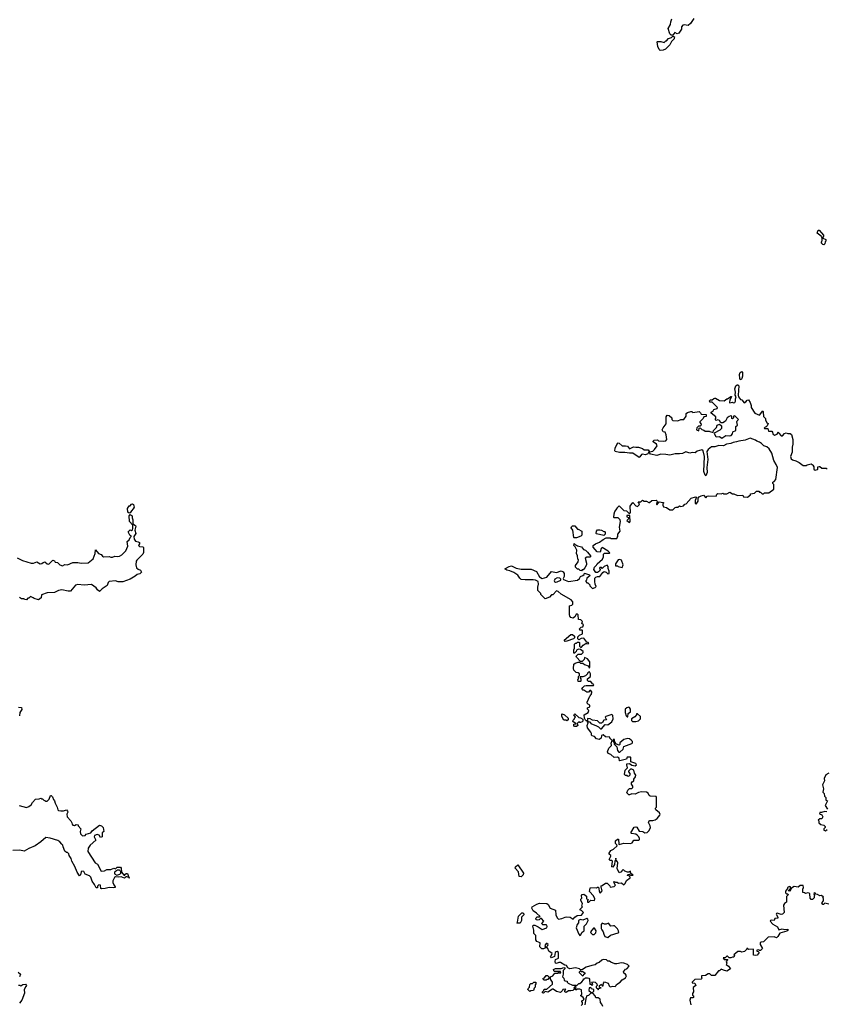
# Model space of a CAD drawing. Extents: x 2494118 to 2687960, y 757339 to 915227.
# Tile 257 of 364: x 2569651 to 2579695, y 882561 to 894822. Entities that reach past the tile are written whole.
import ezdxf

# ---------------------------------------------------------------- set-up
doc = ezdxf.new("R2010")
doc.units = 0

msp = doc.modelspace()

# ---------------------------------------------------------------- linework, layer by layer
at = {"layer": '0CON20XD'}
for points in [[(2578044, 894836), (2578005, 894777), (2577975, 894752), (2577925, 894758), (2577907, 894753), (2577892, 894735), (2577890, 894705), (2577860, 894655), (2577837, 894647), (2577808, 894662), (2577785, 894630), (2577765, 894630), (2577745, 894648), (2577726, 894714), (2577757, 894763), (2577759, 894795), (2577771, 894835)], [(2577628, 894438), (2577615, 894450), (2577598, 894488), (2577590, 894545), (2577595, 894550), (2577635, 894550), (2577675, 894540), (2577695, 894560), (2577705, 894560), (2577732, 894588), (2577768, 894602), (2577782, 894618), (2577805, 894610), (2577810, 894605), (2577800, 894595), (2577800, 894585), (2577769, 894551), (2577745, 894508), (2577693, 894457), (2577665, 894442), (2577628, 894438)], [(2579665, 892020), (2579652, 892022), (2579630, 892045), (2579640, 892055), (2579642, 892075), (2579642, 892102), (2579630, 892125), (2579580, 892165), (2579595, 892200), (2579605, 892200), (2579658, 892138), (2579660, 892125), (2579650, 892115), (2579652, 892102), (2579690, 892085), (2579690, 892065), (2579680, 892055), (2579677, 892033), (2579665, 892020)], [(2578635, 890339), (2578625, 890340), (2578619, 890355), (2578615, 890405), (2578621, 890429), (2578645, 890441), (2578652, 890432), (2578652, 890385), (2578645, 890355), (2578635, 890339)], [(2578580, 889815), (2578583, 889827), (2578600, 889845), (2578555, 889890), (2578540, 889885), (2578540, 889865), (2578525, 889850), (2578520, 889855), (2578520, 889885), (2578505, 889890), (2578485, 889882), (2578461, 889865), (2578438, 889822), (2578405, 889801), (2578383, 889803), (2578365, 889833), (2578345, 889838), (2578322, 889832), (2578310, 889845), (2578320, 889855), (2578320, 889875), (2578262, 889922), (2578260, 889935), (2578285, 889952), (2578295, 889968), (2578335, 889980), (2578340, 889995), (2578275, 890060), (2578245, 890060), (2578242, 890075), (2578255, 890090), (2578275, 890090), (2578293, 890107), (2578305, 890110), (2578315, 890110), (2578365, 890080), (2578425, 890078), (2578455, 890100), (2578465, 890100), (2578505, 890132), (2578515, 890130), (2578516, 890124), (2578493, 890087), (2578490, 890055), (2578495, 890050), (2578525, 890060), (2578535, 890050), (2578555, 890054), (2578565, 890070), (2578563, 890103), (2578571, 890125), (2578561, 890145), (2578564, 890185), (2578556, 890225), (2578568, 890265), (2578583, 890277), (2578595, 890277), (2578604, 890264), (2578596, 890145), (2578602, 890125), (2578625, 890092), (2578645, 890090), (2578672, 890052), (2578695, 890062), (2578710, 890085), (2578725, 890090), (2578748, 890055), (2578759, 890019), (2578758, 889995), (2578803, 889923), (2578865, 889898), (2578905, 889950), (2578910, 889945), (2578908, 889935), (2578913, 889883), (2578937, 889857), (2578938, 889838), (2578953, 889803), (2578970, 889795), (2578960, 889765), (2578948, 889752), (2578935, 889750), (2578920, 889735), (2578925, 889730), (2578965, 889730), (2578975, 889700), (2579017, 889697), (2579027, 889687), (2579030, 889665), (2579048, 889648), (2579085, 889660), (2579095, 889690), (2579102, 889672), (2579135, 889640), (2579148, 889642), (2579175, 889670), (2579195, 889678), (2579218, 889668), (2579245, 889670), (2579260, 889655), (2579277, 889595), (2579279, 889535), (2579269, 889501), (2579269, 889435), (2579250, 889385), (2579257, 889355), (2579275, 889341), (2579315, 889330), (2579358, 889308), (2579405, 889270), (2579445, 889270), (2579455, 889280), (2579505, 889290), (2579530, 889275), (2579530, 889265), (2579540, 889255), (2579540, 889225), (2579555, 889212), (2579585, 889220), (2579590, 889225), (2579590, 889255), (2579605, 889260), (2579615, 889260), (2579638, 889238), (2579695, 889238), (2579705, 889230)], [(2576698, 886098), (2576683, 886123), (2576680, 886165), (2576728, 886195), (2576738, 886218), (2576720, 886235), (2576720, 886255), (2576750, 886265), (2576750, 886285), (2576720, 886305), (2576718, 886325), (2576752, 886398), (2576760, 886405), (2576760, 886415), (2576770, 886425), (2576772, 886438), (2576780, 886445), (2576765, 886470), (2576752, 886468), (2576735, 886450), (2576715, 886450), (2576675, 886472), (2576663, 886473), (2576652, 886485), (2576662, 886508), (2576685, 886528), (2576705, 886532), (2576795, 886530), (2576800, 886545), (2576782, 886552), (2576765, 886580), (2576735, 886580), (2576720, 886595), (2576720, 886615), (2576760, 886645), (2576760, 886675), (2576745, 886700), (2576732, 886698), (2576720, 886685), (2576720, 886675), (2576695, 886650), (2576665, 886640), (2576632, 886638), (2576630, 886625), (2576640, 886615), (2576640, 886585), (2576635, 886580), (2576605, 886580), (2576600, 886605), (2576610, 886615), (2576610, 886645), (2576620, 886655), (2576620, 886675), (2576607, 886687), (2576582, 886692), (2576553, 886723), (2576548, 886745), (2576550, 886795), (2576569, 886811), (2576605, 886822), (2576622, 886822), (2576635, 886810), (2576665, 886810), (2576683, 886793), (2576728, 886778), (2576740, 886765), (2576742, 886752), (2576750, 886755), (2576752, 886825), (2576720, 886865), (2576685, 886880), (2576678, 886855), (2576663, 886837), (2576655, 886830), (2576635, 886830), (2576583, 886883), (2576582, 886898), (2576605, 886920), (2576648, 886922), (2576668, 886942), (2576666, 886956), (2576635, 886980), (2576608, 886982), (2576585, 886970), (2576580, 886955), (2576558, 886932), (2576550, 886935), (2576550, 886975), (2576560, 886995), (2576560, 887045), (2576572, 887058), (2576585, 887060), (2576595, 887070), (2576615, 887070), (2576620, 887065), (2576623, 887023), (2576635, 887010), (2576645, 887010), (2576668, 887035), (2576705, 887060), (2576715, 887050), (2576740, 887055), (2576728, 887068), (2576712, 887072), (2576675, 887120), (2576643, 887117), (2576615, 887100), (2576602, 887112), (2576602, 887138), (2576623, 887157), (2576660, 887175), (2576660, 887215), (2576655, 887220), (2576625, 887220), (2576620, 887235), (2576643, 887257), (2576665, 887260), (2576670, 887285), (2576650, 887305), (2576658, 887328), (2576637, 887347), (2576610, 887355), (2576605, 887410), (2576595, 887420), (2576582, 887418), (2576570, 887405), (2576568, 887392), (2576545, 887370), (2576515, 887380), (2576503, 887393), (2576498, 887415), (2576498, 887522), (2576525, 887530), (2576538, 887545), (2576538, 887575), (2576519, 887599), (2576395, 887668), (2576355, 887702), (2576335, 887710), (2576288, 887662), (2576275, 887660), (2576248, 887632), (2576195, 887610), (2576140, 887665), (2576140, 887675), (2576103, 887713), (2576102, 887755), (2576112, 887795), (2576108, 887825), (2576075, 887843), (2576045, 887849), (2575945, 887847), (2575895, 887852), (2575877, 887867), (2575852, 887905), (2575805, 887940), (2575755, 887959), (2575715, 887966), (2575693, 887985), (2575745, 888012), (2575775, 888020), (2575835, 887993), (2575895, 887980), (2576022, 887982), (2576085, 887952), (2576122, 887885), (2576155, 887862), (2576215, 887880), (2576275, 887950), (2576335, 887940), (2576395, 887958), (2576417, 887947), (2576432, 887925), (2576432, 887888), (2576420, 887865), (2576422, 887852), (2576485, 887828), (2576597, 887843), (2576620, 887865), (2576635, 887890), (2576665, 887900), (2576678, 887912), (2576685, 887930), (2576745, 887910), (2576750, 887905), (2576748, 887892), (2576712, 887868), (2576710, 887845), (2576700, 887835), (2576700, 887825), (2576715, 887810), (2576725, 887810), (2576750, 887785), (2576752, 887772), (2576785, 887740), (2576815, 887750), (2576830, 887765), (2576817, 887795), (2576814, 887825), (2576813, 887867), (2576825, 887880), (2576845, 887890), (2576875, 887890), (2576911, 887939), (2576928, 887952), (2576955, 887942), (2576975, 887922), (2576990, 887925), (2576990, 887955), (2576978, 887988), (2576978, 888015), (2576965, 888030), (2576930, 888015), (2576905, 887990), (2576895, 888000), (2576875, 888000), (2576870, 887995), (2576878, 887975), (2576870, 887955), (2576845, 887940), (2576825, 887940), (2576800, 887975), (2576810, 888005), (2576835, 888030), (2576840, 888045), (2576910, 888105), (2576920, 888135), (2576922, 888168), (2576935, 888180), (2576995, 888180), (2577000, 888185), (2576980, 888205), (2576905, 888250), (2576893, 888237), (2576878, 888192), (2576840, 888195), (2576792, 888255), (2576792, 888275), (2576820, 888295), (2576870, 888315), (2576915, 888350), (2576955, 888370), (2577005, 888370), (2577013, 888363), (2577035, 888360), (2577088, 888362), (2577090, 888375), (2577100, 888385), (2577100, 888415), (2577128, 888455), (2577120, 888505), (2577132, 888575), (2577130, 888595), (2577105, 888620), (2577055, 888620), (2577050, 888625), (2577053, 888667), (2577063, 888697), (2577090, 888735), (2577090, 888745), (2577115, 888770), (2577172, 888712), (2577206, 888706), (2577245, 888670), (2577258, 888685), (2577252, 888765), (2577285, 888810), (2577325, 888768), (2577345, 888760), (2577365, 888780), (2577370, 888795), (2577352, 888818), (2577385, 888820), (2577405, 888840), (2577425, 888828), (2577455, 888828), (2577485, 888810), (2577495, 888810), (2577523, 888837), (2577575, 888838), (2577590, 888825), (2577580, 888795), (2577585, 888780), (2577612, 888818), (2577665, 888810), (2577670, 888805), (2577660, 888795), (2577658, 888775), (2577667, 888757), (2577705, 888748), (2577745, 888720), (2577785, 888720), (2577815, 888748), (2577825, 888752), (2577845, 888750), (2577865, 888770), (2577885, 888762), (2577915, 888770), (2577932, 888788), (2577948, 888792), (2578013, 888865), (2578065, 888882), (2578080, 888875), (2578063, 888835), (2578063, 888803), (2578075, 888790), (2578098, 888825), (2578100, 888865), (2578111, 888879), (2578135, 888893), (2578165, 888900), (2578195, 888870), (2578213, 888887), (2578228, 888892), (2578325, 888890), (2578332, 888915), (2578345, 888922), (2578385, 888920), (2578405, 888928), (2578415, 888920), (2578455, 888918), (2578495, 888938), (2578525, 888920), (2578545, 888918), (2578588, 888898), (2578655, 888900), (2578665, 888880), (2578715, 888878), (2578750, 888905), (2578752, 888918), (2578802, 888928), (2578825, 888950), (2578855, 888950), (2578865, 888940), (2578875, 888940), (2578895, 888920), (2578915, 888920), (2578925, 888930), (2578978, 888932), (2579040, 888975), (2579040, 889035), (2579030, 889045), (2579030, 889065), (2579045, 889070), (2579068, 889095), (2579086, 889245), (2579072, 889285), (2579041, 889335), (2579016, 889425), (2578985, 889477), (2578955, 889503), (2578916, 889516), (2578889, 889545), (2578865, 889560), (2578828, 889575), (2578815, 889587), (2578745, 889612), (2578685, 889587), (2578605, 889576), (2578576, 889564), (2578535, 889558), (2578506, 889544), (2578454, 889536), (2578415, 889516), (2578355, 889522), (2578305, 889503), (2578265, 889502), (2578225, 889470), (2578208, 889445), (2578220, 889345), (2578206, 889245), (2578211, 889185), (2578195, 889142), (2578185, 889152), (2578172, 889195), (2578178, 889382), (2578163, 889455), (2578145, 889466), (2578085, 889450), (2578062, 889428), (2578025, 889431), (2577995, 889424), (2577945, 889441), (2577905, 889421), (2577865, 889416), (2577815, 889418), (2577745, 889398), (2577695, 889409), (2577635, 889411), (2577585, 889397), (2577504, 889414), (2577485, 889440), (2577472, 889418), (2577445, 889403), (2577405, 889410), (2577394, 889406), (2577375, 889378), (2577365, 889372), (2577285, 889424), (2577245, 889423), (2577185, 889434), (2577121, 889431), (2577067, 889447), (2577060, 889455), (2577066, 889485), (2577087, 889533), (2577105, 889553), (2577115, 889551), (2577155, 889514), (2577195, 889516), (2577221, 889511), (2577245, 889480), (2577295, 889503), (2577325, 889498), (2577355, 889500), (2577405, 889482), (2577425, 889464), (2577475, 889468), (2577492, 889442), (2577535, 889451), (2577555, 889470), (2577588, 889515), (2577580, 889535), (2577540, 889565), (2577540, 889575), (2577552, 889588), (2577595, 889590), (2577605, 889580), (2577665, 889572), (2577695, 889580), (2577710, 889595), (2577702, 889652), (2577690, 889685), (2577662, 889692), (2577652, 889715), (2577662, 889738), (2577702, 889788), (2577700, 889855), (2577702, 889875), (2577715, 889898), (2577740, 889895), (2577770, 889865), (2577770, 889845), (2577785, 889830), (2577845, 889828), (2577885, 889842), (2577920, 889845), (2577952, 889885), (2577951, 889919), (2577965, 889930), (2578008, 889942), (2578022, 889942), (2578035, 889932), (2578112, 889942), (2578130, 889925), (2578135, 889910), (2578197, 889907), (2578198, 889882), (2578172, 889878), (2578162, 889855), (2578120, 889815), (2578120, 889805), (2578137, 889787), (2578132, 889768), (2578125, 889760), (2578105, 889760), (2578082, 889738), (2578080, 889715), (2578108, 889702), (2578110, 889735), (2578125, 889740), (2578145, 889720), (2578172, 889712), (2578185, 889700), (2578235, 889700), (2578243, 889693), (2578287, 889683), (2578289, 889705), (2578326, 889745), (2578336, 889775), (2578367, 889787), (2578390, 889765), (2578390, 889730), (2578369, 889711), (2578300, 889675), (2578315, 889637), (2578325, 889628), (2578365, 889633), (2578395, 889613), (2578445, 889643), (2578485, 889639), (2578510, 889645), (2578527, 889665), (2578531, 889689), (2578570, 889705), (2578568, 889755), (2578590, 889775), (2578580, 889815)], [(2571015, 888678), (2570999, 888689), (2570994, 888736), (2571015, 888770), (2571025, 888770), (2571045, 888790), (2571055, 888792), (2571068, 888785), (2571076, 888754), (2571065, 888730), (2571042, 888708), (2571025, 888680), (2571015, 888678)], [(2569621, 888121), (2569685, 888087), (2569795, 888053), (2569825, 888053), (2569865, 888070), (2569905, 888048), (2569925, 888050), (2569945, 888063), (2569965, 888070), (2569995, 888048), (2570015, 888042), (2570065, 888092), (2570083, 888083), (2570095, 888068), (2570121, 888061), (2570152, 888032), (2570185, 888020), (2570215, 888038), (2570245, 888033), (2570315, 888064), (2570375, 888064), (2570415, 888054), (2570505, 888057), (2570565, 888110), (2570593, 888175), (2570595, 888220), (2570634, 888174), (2570665, 888162), (2570681, 888141), (2570694, 888134), (2570765, 888137), (2570785, 888128), (2570805, 888128), (2570835, 888143), (2570865, 888138), (2570895, 888140), (2570925, 888158), (2570971, 888209), (2570997, 888265), (2570988, 888325), (2571013, 888347), (2571026, 888374), (2571040, 888385), (2571040, 888395), (2571022, 888405), (2571004, 888445), (2571025, 888468), (2571045, 888463), (2571055, 888470), (2571062, 888488), (2571058, 888528), (2571020, 888575), (2571013, 888645), (2571025, 888660), (2571050, 888645), (2571052, 888618), (2571062, 888595), (2571060, 888545), (2571092, 888525), (2571096, 888515), (2571084, 888465), (2571097, 888425), (2571072, 888385), (2571078, 888355), (2571095, 888327), (2571125, 888322), (2571141, 888311), (2571143, 888295), (2571132, 888275), (2571144, 888264), (2571187, 888257), (2571192, 888245), (2571192, 888188), (2571183, 888167), (2571108, 888092), (2571101, 888079), (2571096, 888035), (2571107, 887995), (2571125, 887978), (2571155, 887968), (2571166, 887944), (2571148, 887922), (2571115, 887914), (2571089, 887891), (2571025, 887854), (2570934, 887824), (2570876, 887824), (2570845, 887834), (2570765, 887827), (2570754, 887816), (2570740, 887775), (2570677, 887735), (2570645, 887702), (2570621, 887721), (2570605, 887748), (2570545, 887789), (2570455, 887780), (2570375, 887789), (2570345, 887779), (2570284, 887706), (2570255, 887704), (2570175, 887723), (2570135, 887714), (2570085, 887690), (2569995, 887684), (2569921, 887659), (2569920, 887625), (2569885, 887600), (2569833, 887613), (2569820, 887625), (2569785, 887638), (2569765, 887620), (2569752, 887618), (2569735, 887600), (2569713, 887603), (2569705, 887610), (2569675, 887610), (2569648, 887628)], [(2577245, 888560), (2577252, 888575), (2577250, 888645), (2577245, 888650), (2577213, 888647), (2577212, 888632), (2577230, 888625), (2577230, 888605), (2577210, 888585), (2577245, 888560)], [(2576555, 888370), (2576550, 888375), (2576537, 888467), (2576520, 888495), (2576522, 888508), (2576535, 888520), (2576565, 888520), (2576595, 888480), (2576605, 888480), (2576650, 888455), (2576650, 888405), (2576637, 888393), (2576585, 888372), (2576555, 888370)], [(2576925, 888400), (2576835, 888420), (2576830, 888425), (2576832, 888455), (2576845, 888468), (2576875, 888470), (2576897, 888467), (2576925, 888450), (2576935, 888450), (2576940, 888445), (2576940, 888415), (2576925, 888400)], [(2576645, 887960), (2576632, 887962), (2576615, 887980), (2576595, 887980), (2576570, 888005), (2576573, 888027), (2576607, 888073), (2576610, 888095), (2576603, 888103), (2576597, 888147), (2576584, 888174), (2576587, 888217), (2576568, 888258), (2576550, 888275), (2576555, 888300), (2576572, 888282), (2576585, 888280), (2576595, 888270), (2576645, 888260), (2576670, 888225), (2576697, 888217), (2576723, 888193), (2576760, 888145), (2576760, 888135), (2576752, 888128), (2576715, 888128), (2576693, 888117), (2576708, 888055), (2576707, 888033), (2576690, 887995), (2576668, 887972), (2576655, 887970), (2576645, 887960)], [(2577155, 888000), (2577167, 888035), (2577145, 888090), (2577125, 888102), (2577104, 888096), (2577072, 888045), (2577072, 888022), (2577095, 888020), (2577103, 888013), (2577155, 888000)], [(2576325, 887820), (2576345, 887822), (2576390, 887845), (2576390, 887855), (2576378, 887868), (2576345, 887870), (2576314, 887856), (2576308, 887835), (2576312, 887825), (2576325, 887820)], [(2576445, 887080), (2576430, 887095), (2576515, 887168), (2576535, 887168), (2576560, 887145), (2576560, 887125), (2576548, 887112), (2576465, 887083), (2576445, 887080)], [(2569635, 886260), (2569675, 886258), (2569679, 886231), (2569653, 886197), (2569647, 886155)], [(2577215, 886140), (2577225, 886142), (2577229, 886181), (2577256, 886205), (2577255, 886238), (2577246, 886256), (2577235, 886260), (2577210, 886255), (2577192, 886235), (2577192, 886195), (2577203, 886153), (2577215, 886140)], [(2576465, 886090), (2576455, 886100), (2576425, 886100), (2576402, 886145), (2576400, 886175), (2576405, 886180), (2576435, 886168), (2576480, 886125), (2576480, 886105), (2576465, 886090)], [(2576565, 886020), (2576552, 886025), (2576552, 886048), (2576580, 886055), (2576540, 886085), (2576542, 886098), (2576560, 886115), (2576560, 886125), (2576570, 886135), (2576550, 886165), (2576565, 886180), (2576612, 886132), (2576635, 886128), (2576662, 886112), (2576662, 886088), (2576655, 886080), (2576635, 886070), (2576625, 886070), (2576615, 886080), (2576592, 886058), (2576600, 886035), (2576585, 886022), (2576565, 886020)], [(2576895, 885990), (2576940, 886045), (2576975, 886042), (2577023, 886077), (2577040, 886115), (2577037, 886157), (2577025, 886170), (2576950, 886145), (2576940, 886135), (2576958, 886102), (2576925, 886100), (2576909, 886071), (2576895, 886062), (2576873, 886063), (2576845, 886090), (2576785, 886100), (2576755, 886118), (2576725, 886120), (2576720, 886115), (2576720, 886090), (2576735, 886080), (2576755, 886080), (2576765, 886060), (2576835, 886030), (2576860, 886015), (2576882, 885992), (2576895, 885990)], [(2577282, 886082), (2577325, 886082), (2577357, 886093), (2577380, 886115), (2577380, 886145), (2577345, 886180), (2577332, 886178), (2577330, 886165), (2577310, 886140), (2577270, 886115), (2577270, 886095), (2577282, 886082)], [(2576650, 882685), (2576645, 882740), (2576625, 882750), (2576595, 882750), (2576585, 882740), (2576572, 882742), (2576570, 882755), (2576580, 882765), (2576575, 882780), (2576565, 882780), (2576552, 882768), (2576560, 882755), (2576537, 882733), (2576515, 882728), (2576485, 882730), (2576455, 882710), (2576440, 882715), (2576440, 882735), (2576450, 882745), (2576445, 882750), (2576413, 882747), (2576410, 882735), (2576385, 882710), (2576335, 882722), (2576295, 882750), (2576285, 882750), (2576227, 882713), (2576195, 882720), (2576175, 882700), (2576160, 882705), (2576160, 882715), (2576178, 882732), (2576182, 882748), (2576215, 882750), (2576287, 882813), (2576287, 882837), (2576260, 882875), (2576260, 882905), (2576290, 882915), (2576315, 882950), (2576355, 882950), (2576365, 882960), (2576375, 882950), (2576390, 882955), (2576385, 882970), (2576305, 882970), (2576300, 882995), (2576323, 883007), (2576394, 883006), (2576425, 883020), (2576440, 883015), (2576440, 883005), (2576418, 882982), (2576420, 882935), (2576410, 882905), (2576428, 882888), (2576432, 882862), (2576442, 882852), (2576468, 882848), (2576470, 882835), (2576480, 882825), (2576535, 882800), (2576575, 882800), (2576585, 882790), (2576615, 882820), (2576628, 882822), (2576649, 882841), (2576670, 882865), (2576672, 882878), (2576685, 882880), (2576695, 882890), (2576722, 882892), (2576740, 882885), (2576748, 882875), (2576752, 882812), (2576765, 882810), (2576775, 882800), (2576788, 882802), (2576778, 882828), (2576770, 882835), (2576795, 882842), (2576817, 882837), (2576838, 882818), (2576840, 882795), (2576830, 882785), (2576830, 882765), (2576848, 882758), (2576855, 882740), (2576862, 882758), (2576890, 882765), (2576872, 882772), (2576870, 882795), (2576895, 882810), (2576902, 882792), (2576918, 882792), (2576920, 882825), (2576935, 882840), (2576980, 882825), (2576992, 882792), (2577005, 882780), (2577035, 882788), (2577065, 882782), (2577080, 882795), (2577084, 882806), (2577130, 882835), (2577154, 882866), (2577173, 882877), (2577195, 882890), (2577208, 882915), (2577196, 882936), (2577175, 882950), (2577170, 882965), (2577195, 883000), (2577210, 883005), (2577240, 883035), (2577220, 883055), (2577175, 883073), (2577145, 883076), (2577085, 883064), (2577063, 883067), (2577010, 883085), (2576995, 883100), (2576975, 883100), (2576960, 883115), (2576915, 883120), (2576898, 883112), (2576868, 883082), (2576840, 883075), (2576815, 883052), (2576774, 883046), (2576705, 883022), (2576670, 883005), (2576655, 882990), (2576635, 882990), (2576620, 883005), (2576573, 883017), (2576501, 883001), (2576478, 883015), (2576460, 883045), (2576438, 883048), (2576385, 883082), (2576365, 883082), (2576335, 883068), (2576325, 883072), (2576318, 883095), (2576322, 883118), (2576360, 883135), (2576360, 883205), (2576345, 883220), (2576330, 883215), (2576320, 883205), (2576310, 883155), (2576275, 883140), (2576260, 883155), (2576270, 883165), (2576280, 883195), (2576242, 883222), (2576228, 883258), (2576210, 883275), (2576228, 883292), (2576230, 883305), (2576215, 883320), (2576205, 883320), (2576190, 883295), (2576200, 883265), (2576175, 883250), (2576152, 883252), (2576128, 883278), (2576130, 883325), (2576090, 883345), (2576080, 883365), (2576077, 883417), (2576052, 883445), (2576053, 883485), (2576040, 883535), (2576045, 883548), (2576065, 883548), (2576107, 883527), (2576155, 883492), (2576215, 883512), (2576221, 883531), (2576217, 883545), (2576205, 883552), (2576165, 883552), (2576155, 883560), (2576153, 883567), (2576178, 883595), (2576148, 883628), (2576135, 883630), (2576120, 883615), (2576102, 883608), (2576084, 883614), (2576078, 883625), (2576081, 883639), (2576095, 883650), (2576125, 883650), (2576130, 883655), (2576085, 883698), (2576044, 883724), (2576028, 883758), (2576033, 883777), (2576090, 883810), (2576125, 883820), (2576215, 883817), (2576232, 883805), (2576257, 883757), (2576323, 883733), (2576328, 883675), (2576345, 883640), (2576362, 883622), (2576402, 883628), (2576445, 883648), (2576465, 883650), (2576505, 883648), (2576545, 883620), (2576564, 883646), (2576593, 883667), (2576645, 883670), (2576670, 883705), (2576645, 883730), (2576630, 883735), (2576630, 883745), (2576658, 883775), (2576650, 883785), (2576658, 883815), (2576637, 883855), (2576638, 883872), (2576650, 883885), (2576648, 883915), (2576655, 883930), (2576675, 883932), (2576708, 883908), (2576710, 883875), (2576730, 883865), (2576720, 883855), (2576722, 883832), (2576738, 883832), (2576763, 883857), (2576807, 883853), (2576812, 883875), (2576795, 883910), (2576748, 883965), (2576753, 884007), (2576760, 884015), (2576835, 884010), (2576845, 884020), (2576858, 884018), (2576870, 883955), (2576885, 883950), (2576902, 883975), (2576897, 884007), (2576890, 884015), (2576892, 884038), (2576905, 884040), (2576945, 884068), (2576965, 884070), (2577000, 884035), (2577005, 884020), (2577052, 884028), (2577070, 884045), (2577060, 884055), (2577050, 884085), (2577055, 884090), (2577072, 884082), (2577092, 884082), (2577108, 884068), (2577145, 884072), (2577175, 884050), (2577190, 884065), (2577207, 884103), (2577252, 884138), (2577248, 884158), (2577220, 884165), (2577222, 884178), (2577245, 884180), (2577255, 884170), (2577285, 884170), (2577290, 884175), (2577272, 884182), (2577262, 884192), (2577255, 884220), (2577242, 884208), (2577218, 884208), (2577185, 884220), (2577165, 884238), (2577150, 884225), (2577145, 884210), (2577115, 884200), (2577091, 884251), (2577100, 884325), (2577097, 884337), (2577080, 884355), (2577075, 884380), (2577070, 884355), (2577060, 884345), (2577057, 884303), (2577035, 884270), (2577023, 884273), (2577032, 884342), (2577025, 884350), (2577003, 884353), (2576990, 884365), (2577010, 884405), (2577010, 884415), (2576992, 884432), (2576990, 884445), (2577010, 884475), (2577045, 884492), (2577090, 884535), (2577088, 884548), (2577070, 884565), (2577070, 884595), (2577093, 884617), (2577108, 884618), (2577110, 884555), (2577115, 884550), (2577175, 884569), (2577256, 884564), (2577276, 884574), (2577300, 884605), (2577360, 884605), (2577367, 884613), (2577367, 884625), (2577360, 884645), (2577343, 884665), (2577325, 884679), (2577268, 884688), (2577260, 884695), (2577301, 884769), (2577325, 884773), (2577337, 884767), (2577365, 884718), (2577412, 884712), (2577435, 884698), (2577465, 884702), (2577491, 884725), (2577504, 884765), (2577502, 884785), (2577480, 884825), (2577490, 884845), (2577498, 884852), (2577535, 884850), (2577565, 884857), (2577590, 884875), (2577622, 884915), (2577626, 884925), (2577620, 884945), (2577574, 884984), (2577570, 884995), (2577570, 885005), (2577580, 885015), (2577582, 885085), (2577582, 885135), (2577575, 885150), (2577503, 885153), (2577491, 885161), (2577475, 885190), (2577455, 885202), (2577395, 885207), (2577355, 885200), (2577315, 885180), (2577275, 885182), (2577245, 885168), (2577235, 885170), (2577210, 885195), (2577222, 885228), (2577245, 885248), (2577275, 885250), (2577287, 885263), (2577287, 885277), (2577271, 885301), (2577271, 885319), (2577277, 885333), (2577300, 885345), (2577300, 885365), (2577320, 885395), (2577322, 885415), (2577308, 885438), (2577300, 885475), (2577275, 885490), (2577255, 885490), (2577230, 885465), (2577230, 885455), (2577250, 885435), (2577250, 885415), (2577238, 885402), (2577225, 885400), (2577215, 885410), (2577195, 885410), (2577182, 885422), (2577190, 885475), (2577218, 885505), (2577210, 885545), (2577213, 885557), (2577245, 885560), (2577275, 885540), (2577315, 885532), (2577330, 885545), (2577325, 885560), (2577262, 885582), (2577260, 885635), (2577255, 885640), (2577215, 885640), (2577208, 885612), (2577125, 885592), (2577120, 885595), (2577115, 885628), (2577095, 885640), (2577053, 885633), (2577011, 885671), (2576978, 885685), (2576972, 885705), (2576988, 885752), (2577022, 885785), (2577018, 885815), (2577028, 885848), (2577000, 885875), (2576998, 885888), (2576945, 885890), (2576915, 885918), (2576895, 885910), (2576890, 885875), (2576865, 885858), (2576835, 885868), (2576807, 885897), (2576780, 885905), (2576773, 885913), (2576772, 885935), (2576765, 885950), (2576722, 886005), (2576718, 886032), (2576730, 886065), (2576720, 886075), (2576720, 886090), (2576705, 886090), (2576698, 886098)], [(2577125, 885700), (2577165, 885740), (2577175, 885770), (2577273, 885807), (2577282, 885818), (2577282, 885832), (2577265, 885852), (2577246, 885866), (2577225, 885870), (2577175, 885858), (2577122, 885818), (2577122, 885798), (2577115, 885790), (2577082, 885802), (2577060, 885825), (2577058, 885858), (2577042, 885858), (2577040, 885835), (2577050, 885825), (2577052, 885802), (2577087, 885767), (2577095, 885720), (2577112, 885702), (2577125, 885700)], [(2579725, 885440), (2579691, 885419), (2579668, 885375), (2579673, 885345), (2579648, 885295), (2579659, 885245), (2579653, 885205), (2579668, 885185), (2579672, 885155), (2579688, 885135), (2579690, 885105), (2579710, 885095), (2579682, 885035), (2579711, 884991)], [(2569643, 885037), (2569735, 885012), (2569767, 885023), (2569796, 885044), (2569810, 885075), (2569850, 885115), (2569895, 885120), (2569915, 885130), (2569922, 885122), (2569935, 885120), (2569952, 885102), (2569965, 885100), (2569975, 885090), (2569995, 885090), (2570020, 885115), (2570035, 885160), (2570045, 885160), (2570058, 885145), (2570071, 885111), (2570086, 885095), (2570091, 885065), (2570116, 885015), (2570125, 884982), (2570135, 884974), (2570165, 884969), (2570195, 884970), (2570235, 884982), (2570248, 884968), (2570251, 884955), (2570238, 884928), (2570242, 884895), (2570287, 884845), (2570302, 884822), (2570303, 884805), (2570315, 884792), (2570335, 884788), (2570355, 884800), (2570380, 884795), (2570380, 884785), (2570412, 884745), (2570404, 884714), (2570410, 884685), (2570435, 884661), (2570465, 884663), (2570479, 884681), (2570535, 884696), (2570555, 884720), (2570645, 884792), (2570670, 884785), (2570690, 884765), (2570700, 884715), (2570680, 884695), (2570680, 884645), (2570658, 884638), (2570639, 884669), (2570616, 884676), (2570582, 884665), (2570578, 884645), (2570600, 884605), (2570527, 884543), (2570503, 884505), (2570500, 884465), (2570592, 884325), (2570618, 884305), (2570665, 884220), (2570707, 884223), (2570735, 884240), (2570785, 884240), (2570825, 884258), (2570845, 884250), (2570863, 884267), (2570905, 884270), (2570916, 884256), (2570920, 884205), (2570955, 884160), (2570962, 884178), (2570975, 884190), (2570995, 884192), (2571010, 884140), (2571020, 884135), (2571015, 884130), (2571010, 884140), (2570985, 884150), (2570972, 884148), (2570955, 884133), (2570915, 884150), (2570885, 884144), (2570845, 884148), (2570831, 884139), (2570813, 884097), (2570813, 884077), (2570825, 884048), (2570842, 884025), (2570840, 884015), (2570825, 884011), (2570765, 884017), (2570715, 884002), (2570668, 883998), (2570662, 884005), (2570658, 884045), (2570635, 884050), (2570618, 884032), (2570618, 884012), (2570605, 884010), (2570583, 884055), (2570554, 884095), (2570539, 884145), (2570521, 884161), (2570465, 884182), (2570450, 884215), (2570425, 884220), (2570415, 884212), (2570407, 884173), (2570395, 884162), (2570365, 884208), (2570338, 884278), (2570299, 884345), (2570292, 884375), (2570267, 884415), (2570262, 884435), (2570245, 884450), (2570232, 884452), (2570215, 884470), (2570193, 884523), (2570190, 884545), (2570174, 884554), (2570150, 884585), (2570125, 884600), (2570032, 884632), (2569975, 884638), (2569916, 884584), (2569842, 884535), (2569765, 884502), (2569705, 884468), (2569655, 884480), (2569565, 884478)], [(2579702, 884958), (2579675, 884962), (2579635, 884948), (2579615, 884950), (2579610, 884935), (2579639, 884919), (2579652, 884895), (2579638, 884872), (2579615, 884872), (2579592, 884855), (2579600, 884845), (2579603, 884823), (2579625, 884800), (2579665, 884790), (2579680, 884775), (2579680, 884765), (2579663, 884747), (2579665, 884730), (2579685, 884723), (2579705, 884740)], [(2575895, 884150), (2575872, 884152), (2575862, 884212), (2575821, 884255), (2575826, 884275), (2575855, 884299), (2575923, 884195), (2575922, 884175), (2575895, 884150)], [(2570861, 884171), (2570875, 884173), (2570898, 884182), (2570912, 884195), (2570912, 884215), (2570895, 884232), (2570868, 884232), (2570833, 884207), (2570830, 884185), (2570861, 884171)], [(2579725, 883810), (2579675, 883820), (2579660, 883805), (2579650, 883805), (2579640, 883825), (2579662, 883848), (2579660, 883875), (2579650, 883885), (2579660, 883895), (2579637, 883917), (2579615, 883910), (2579585, 883930), (2579562, 883932), (2579560, 883945), (2579545, 883950), (2579540, 883935), (2579550, 883915), (2579543, 883907), (2579542, 883888), (2579525, 883868), (2579505, 883868), (2579493, 883885), (2579488, 883935), (2579480, 883945), (2579465, 883948), (2579435, 883940), (2579425, 883950), (2579402, 883952), (2579404, 883996), (2579412, 884015), (2579405, 884040), (2579371, 884039), (2579345, 884022), (2579295, 884030), (2579262, 884008), (2579255, 883990), (2579235, 883970), (2579220, 883975), (2579248, 884002), (2579250, 884025), (2579235, 884030), (2579210, 884015), (2579210, 884005)], [(2579210, 884005), (2579188, 883972), (2579188, 883948), (2579198, 883938), (2579215, 883938), (2579220, 883925), (2579200, 883905), (2579198, 883835), (2579174, 883816), (2579162, 883795), (2579172, 883705), (2579150, 883685), (2579135, 883680), (2579085, 883697), (2579075, 883692), (2579070, 883685), (2579093, 883645), (2579090, 883635), (2579055, 883630), (2579045, 883603), (2579015, 883610), (2579000, 883605), (2578998, 883595), (2579031, 883561), (2579087, 883525), (2579105, 883488), (2579145, 883502), (2579175, 883492), (2579215, 883497), (2579215, 883480), (2579205, 883472), (2579115, 883448), (2579092, 883405), (2579075, 883390), (2579045, 883402), (2578973, 883397), (2578915, 883340), (2578883, 883337), (2578872, 883328), (2578870, 883305), (2578900, 883255), (2578875, 883230), (2578865, 883230), (2578855, 883240), (2578830, 883235), (2578830, 883225), (2578848, 883218), (2578860, 883205), (2578835, 883172), (2578815, 883168), (2578790, 883175), (2578788, 883248), (2578725, 883242), (2578705, 883260), (2578700, 883245), (2578675, 883220), (2578645, 883212), (2578625, 883220), (2578595, 883220), (2578542, 883178), (2578550, 883165), (2578545, 883150), (2578525, 883150), (2578505, 883138), (2578485, 883140), (2578465, 883160), (2578455, 883160), (2578435, 883140), (2578412, 883138), (2578425, 883120), (2578468, 883118), (2578450, 883095), (2578458, 883075), (2578450, 883055), (2578476, 883036), (2578500, 883005), (2578455, 882973), (2578413, 882987), (2578385, 882998), (2578365, 882980), (2578352, 882978), (2578305, 882920), (2578265, 882920), (2578245, 882940), (2578225, 882940), (2578192, 882918), (2578143, 882917), (2578140, 882895), (2578150, 882885), (2578137, 882873), (2578058, 882872), (2578023, 882837), (2578025, 882830), (2578060, 882825), (2578072, 882795), (2578038, 882772), (2578043, 882717), (2578030, 882695), (2578030, 882675), (2578040, 882665), (2578040, 882645), (2578035, 882640), (2578005, 882640), (2577994, 882614), (2578010, 882555)], [(2575885, 883570), (2575845, 883570), (2575842, 883575), (2575850, 883585), (2575863, 883657), (2575905, 883700), (2575915, 883700), (2575927, 883687), (2575928, 883675), (2575900, 883645), (2575900, 883605), (2575885, 883570)], [(2576625, 883420), (2576635, 883422), (2576655, 883460), (2576680, 883475), (2576680, 883535), (2576708, 883565), (2576728, 883605), (2576725, 883620), (2576715, 883628), (2576665, 883610), (2576635, 883618), (2576610, 883605), (2576610, 883575), (2576592, 883555), (2576582, 883515), (2576613, 883433), (2576625, 883420)], [(2576975, 883392), (2577008, 883422), (2577105, 883450), (2577110, 883455), (2577108, 883475), (2577095, 883500), (2577057, 883537), (2577045, 883540), (2577013, 883533), (2576985, 883570), (2576955, 883558), (2576935, 883558), (2576905, 883570), (2576892, 883555), (2576892, 883505), (2576898, 883488), (2576918, 883465), (2576923, 883433), (2576937, 883407), (2576975, 883392)], [(2576785, 883430), (2576805, 883432), (2576827, 883453), (2576830, 883475), (2576808, 883508), (2576795, 883510), (2576760, 883465), (2576765, 883450), (2576785, 883430)], [(2569632, 882962), (2569660, 882935), (2569650, 882905)], [(2576665, 882910), (2576620, 882955), (2576620, 882965), (2576635, 882980), (2576645, 882970), (2576665, 882970), (2576690, 882955), (2576688, 882942), (2576672, 882928), (2576665, 882910)], [(2569635, 882800), (2569655, 882800), (2569665, 882793), (2569692, 882808), (2569725, 882810), (2569738, 882795), (2569727, 882783), (2569708, 882745), (2569712, 882698), (2569677, 882613), (2569650, 882575)], [(2576005, 882720), (2575980, 882745), (2575982, 882758), (2576000, 882775), (2576002, 882808), (2576015, 882820), (2576038, 882822), (2576053, 882837), (2576078, 882838), (2576080, 882815), (2576070, 882805), (2576070, 882775), (2576058, 882762), (2576048, 882732), (2576015, 882730), (2576005, 882720)], [(2576205, 882860), (2576182, 882862), (2576170, 882875), (2576170, 882885), (2576188, 882892), (2576205, 882920), (2576225, 882918), (2576240, 882905), (2576240, 882885), (2576228, 882872), (2576215, 882870), (2576205, 882860)], [(2576912, 882532), (2576900, 882565), (2576882, 882582), (2576880, 882625), (2576855, 882640), (2576825, 882640), (2576817, 882667), (2576788, 882698), (2576765, 882700), (2576735, 882670), (2576713, 882667), (2576700, 882635), (2576690, 882555)], [(2576785, 882710), (2576800, 882725), (2576800, 882745), (2576772, 882752), (2576765, 882770), (2576742, 882768), (2576740, 882735), (2576762, 882712), (2576785, 882710)], [(2576642, 882548), (2576660, 882565), (2576660, 882585), (2576650, 882595), (2576650, 882605), (2576668, 882612), (2576680, 882625), (2576666, 882646), (2576640, 882665), (2576640, 882675), (2576650, 882685)]]:
    msp.add_lwpolyline(points, dxfattribs=at)

doc.saveas('drawing.dxf')
